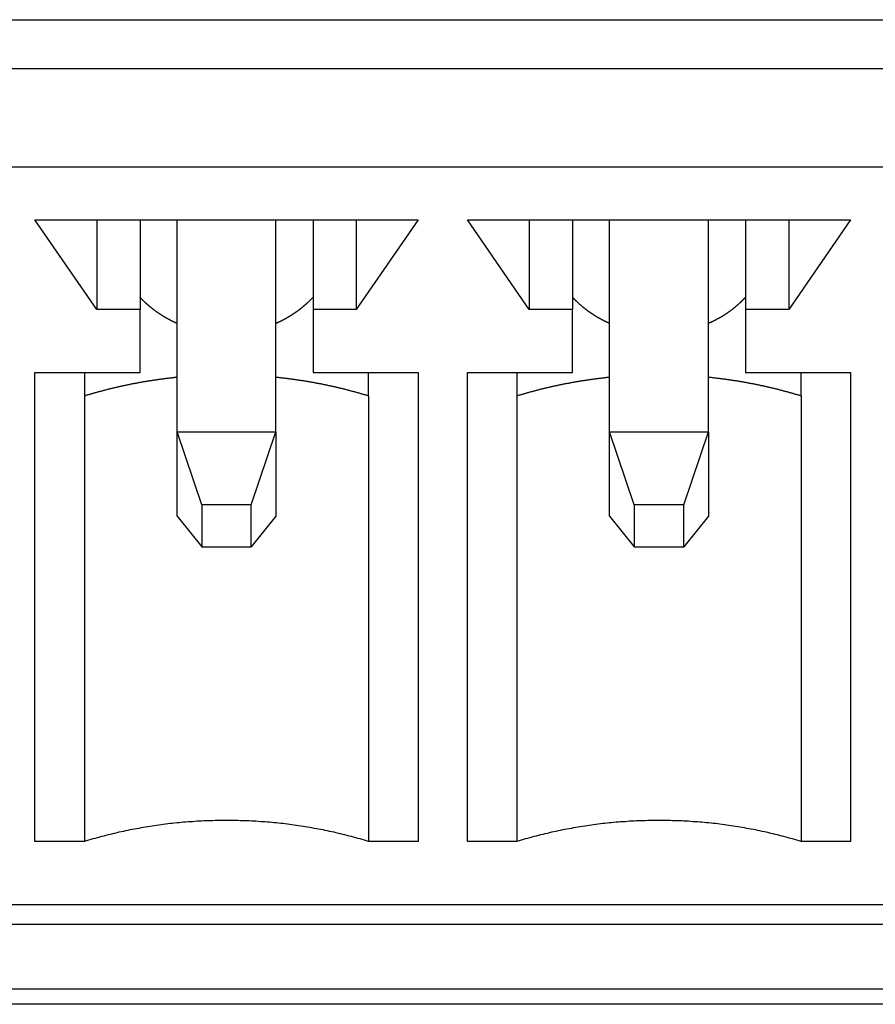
# Model space of a CAD drawing. Extents: x 1107 to 4046, y 937 to 3355.
# Tile 468 of 656: x 2207.06 to 2213.98, y 2637.49 to 2645.46. Entities that reach past the tile are written whole.
import ezdxf

# ---------------------------------------------------------------- set-up
doc = ezdxf.new("R2010")
doc.units = 0
doc.layers.add('KF_VIDA_L___C_REAR', color=7, linetype='CONTINUOUS')

# ---------------------------------------------------------------- blocks, each defined once
blk = doc.blocks.new('KF_VIDA_L___C_REAR')
at = {"layer": 'KF_VIDA_L___C_REAR'}
for p, q in [((14.65, 956.242676), (39.35, 956.242676)), ((15.25, 955.84806), (38.75, 955.84806)), ((38.05, 955.049314), (15.95, 955.049314)), ((20.7, 953.89825), (20.2, 954.622994)), ((20.2, 954.622994), (23.3, 954.622994)), ((20.7, 954.622994), (20.7, 953.89825)), ((21.05, 954.622994), (21.05, 953.89825)), ((21.35, 952.906528), (21.35, 954.622994)), ((22.15, 952.906528), (22.15, 954.622994)), ((22.45, 954.622994), (22.45, 953.89825)), ((23.3, 954.622994), (22.8, 953.89825)), ((22.8, 954.622994), (22.8, 953.89825)), ((24.2, 953.89825), (23.7, 954.622994)), ((23.7, 954.622994), (26.8, 954.622994)), ((24.2, 954.622994), (24.2, 953.89825)), ((24.55, 954.622994), (24.55, 953.89825)), ((24.85, 952.906528), (24.85, 954.622994)), ((25.65, 952.906528), (25.65, 954.622994)), ((25.95, 954.622994), (25.95, 953.89825)), ((26.8, 954.622994), (26.3, 953.89825)), ((26.3, 954.622994), (26.3, 953.89825)), ((21.05, 953.89825), (20.7, 953.89825)), ((21.05, 953.386666), (21.05, 953.89825)), ((22.8, 953.89825), (22.45, 953.89825)), ((22.45, 953.89825), (22.45, 953.386666)), ((24.55, 953.89825), (24.2, 953.89825)), ((24.55, 953.386666), (24.55, 953.89825)), ((26.3, 953.89825), (25.95, 953.89825)), ((25.95, 953.89825), (25.95, 953.386666)), ((20.2, 949.592417), (20.2, 953.386666)), ((20.2, 953.386666), (21.05, 953.386666)), ((20.6, 953.386666), (20.6, 953.197657)), ((22.45, 953.386666), (23.3, 953.386666)), ((22.9, 953.197657), (22.9, 953.386666)), ((23.3, 953.386666), (23.3, 949.592417)), ((23.7, 949.592417), (23.7, 953.386666)), ((23.7, 953.386666), (24.55, 953.386666)), ((24.1, 953.386666), (24.1, 953.197657)), ((25.95, 953.386666), (26.8, 953.386666)), ((26.4, 953.197657), (26.4, 953.386666)), ((26.8, 953.386666), (26.8, 949.592417)), ((20.6, 953.197657), (20.6, 949.592417)), ((22.9, 953.197657), (22.9, 949.592417)), ((24.1, 953.197657), (24.1, 949.592417)), ((26.4, 953.197657), (26.4, 949.592417)), ((21.35, 952.906528), (22.15, 952.906528)), ((21.55, 952.318001), (21.35, 952.906528)), ((21.35, 952.224416), (21.35, 952.906528)), ((21.95, 952.318001), (22.15, 952.906528)), ((22.15, 952.906528), (22.15, 952.224416)), ((24.85, 952.906528), (25.65, 952.906528)), ((25.05, 952.318001), (24.85, 952.906528)), ((24.85, 952.224416), (24.85, 952.906528)), ((25.45, 952.318001), (25.65, 952.906528)), ((25.65, 952.906528), (25.65, 952.224416)), ((21.95, 952.318001), (21.55, 952.318001)), ((21.55, 952.318001), (21.55, 951.976945)), ((21.95, 951.976945), (21.95, 952.318001)), ((25.45, 952.318001), (25.05, 952.318001)), ((25.05, 952.318001), (25.05, 951.976945)), ((25.45, 951.976945), (25.45, 952.318001)), ((21.35, 952.224416), (21.55, 951.976945)), ((22.15, 952.224416), (21.95, 951.976945)), ((24.85, 952.224416), (25.05, 951.976945)), ((25.65, 952.224416), (25.45, 951.976945)), ((21.55, 951.976945), (21.95, 951.976945)), ((25.05, 951.976945), (25.45, 951.976945)), ((20.6, 949.592417), (20.2, 949.592417)), ((23.3, 949.592417), (22.9, 949.592417)), ((24.1, 949.592417), (23.7, 949.592417)), ((26.8, 949.592417), (26.4, 949.592417)), ((38.05, 949.080833), (15.95, 949.080833)), ((38.75, 948.919857), (15.25, 948.919857)), ((14.65, 948.400242), (39.35, 948.400242)), ((39.35, 948.275242), (14.65, 948.275242))]:
    blk.add_line(p, q, dxfattribs=at)
for points in [[(21.35, 953.785, 0), (21.3482, 953.785, 0), (21.3464, 953.786, 0), (21.3446, 953.787, 0), (21.3428, 953.788, 0), (21.341, 953.789, 0), (21.3393, 953.789, 0), (21.3375, 953.79, 0), (21.3357, 953.791, 0), (21.3339, 953.792, 0), (21.3321, 953.793, 0), (21.3304, 953.793, 0), (21.3286, 953.794, 0), (21.3268, 953.795, 0), (21.3251, 953.796, 0), (21.3233, 953.797, 0), (21.3215, 953.798, 0), (21.3198, 953.798, 0), (21.318, 953.799, 0), (21.3162, 953.8, 0), (21.3145, 953.801, 0), (21.3127, 953.802, 0), (21.311, 953.803, 0), (21.3092, 953.804, 0), (21.3075, 953.804, 0), (21.3057, 953.805, 0), (21.304, 953.806, 0), (21.3022, 953.807, 0), (21.3005, 953.808, 0), (21.2987, 953.809, 0), (21.297, 953.81, 0), (21.2953, 953.811, 0), (21.2935, 953.812, 0), (21.2918, 953.812, 0), (21.2901, 953.813, 0), (21.2884, 953.814, 0), (21.2866, 953.815, 0), (21.2849, 953.816, 0), (21.2832, 953.817, 0), (21.2815, 953.818, 0), (21.2797, 953.819, 0), (21.278, 953.82, 0), (21.2763, 953.821, 0), (21.2746, 953.822, 0), (21.2729, 953.823, 0), (21.2712, 953.824, 0), (21.2695, 953.825, 0), (21.2678, 953.825, 0), (21.2661, 953.826, 0), (21.2644, 953.827, 0), (21.2627, 953.828, 0), (21.261, 953.829, 0), (21.2593, 953.83, 0), (21.2576, 953.831, 0), (21.2559, 953.832, 0), (21.2543, 953.833, 0), (21.2526, 953.834, 0), (21.2509, 953.835, 0), (21.2492, 953.836, 0), (21.2475, 953.837, 0), (21.2459, 953.838, 0), (21.2442, 953.839, 0), (21.2425, 953.84, 0), (21.2409, 953.841, 0), (21.2392, 953.842, 0), (21.2375, 953.843, 0), (21.2359, 953.844, 0), (21.2342, 953.845, 0), (21.2326, 953.846, 0), (21.2309, 953.847, 0), (21.2293, 953.848, 0), (21.2276, 953.849, 0), (21.226, 953.85, 0), (21.2243, 953.851, 0), (21.2227, 953.852, 0), (21.2211, 953.854, 0), (21.2194, 953.855, 0), (21.2178, 953.856, 0), (21.2162, 953.857, 0), (21.2145, 953.858, 0), (21.2129, 953.859, 0), (21.2113, 953.86, 0), (21.2097, 953.861, 0), (21.2081, 953.862, 0), (21.2064, 953.863, 0), (21.2048, 953.864, 0), (21.2032, 953.865, 0), (21.2016, 953.866, 0), (21.2, 953.867, 0), (21.1984, 953.869, 0), (21.1968, 953.87, 0), (21.1952, 953.871, 0), (21.1936, 953.872, 0), (21.192, 953.873, 0), (21.1904, 953.874, 0), (21.1888, 953.875, 0), (21.1873, 953.876, 0), (21.1857, 953.877, 0), (21.1841, 953.879, 0), (21.1825, 953.88, 0), (21.181, 953.881, 0), (21.1794, 953.882, 0), (21.1778, 953.883, 0), (21.1763, 953.884, 0), (21.1747, 953.885, 0), (21.1731, 953.887, 0), (21.1716, 953.888, 0), (21.17, 953.889, 0), (21.1685, 953.89, 0), (21.1669, 953.891, 0), (21.1654, 953.892, 0), (21.1638, 953.893, 0), (21.1623, 953.895, 0), (21.1607, 953.896, 0), (21.1592, 953.897, 0), (21.1577, 953.898, 0), (21.1562, 953.899, 0), (21.1546, 953.901, 0), (21.1531, 953.902, 0), (21.1516, 953.903, 0), (21.1501, 953.904, 0), (21.1485, 953.905, 0), (21.147, 953.907, 0), (21.1455, 953.908, 0), (21.144, 953.909, 0), (21.1425, 953.91, 0), (21.141, 953.911, 0), (21.1395, 953.913, 0), (21.138, 953.914, 0), (21.1365, 953.915, 0), (21.135, 953.916, 0), (21.1335, 953.918, 0), (21.1321, 953.919, 0), (21.1306, 953.92, 0), (21.1291, 953.921, 0), (21.1276, 953.922, 0), (21.1262, 953.924, 0), (21.1247, 953.925, 0), (21.1232, 953.926, 0), (21.1218, 953.928, 0), (21.1203, 953.929, 0), (21.1188, 953.93, 0), (21.1174, 953.931, 0), (21.1159, 953.933, 0), (21.1145, 953.934, 0), (21.113, 953.935, 0), (21.1116, 953.936, 0), (21.1102, 953.938, 0), (21.1087, 953.939, 0), (21.1073, 953.94, 0), (21.1059, 953.942, 0), (21.1044, 953.943, 0), (21.103, 953.944, 0), (21.1016, 953.945, 0), (21.1002, 953.947, 0), (21.0988, 953.948, 0), (21.0973, 953.949, 0), (21.0959, 953.951, 0), (21.0945, 953.952, 0), (21.0931, 953.953, 0), (21.0917, 953.955, 0), (21.0903, 953.956, 0), (21.0889, 953.957, 0), (21.0876, 953.959, 0), (21.0862, 953.96, 0), (21.0848, 953.961, 0), (21.0834, 953.963, 0), (21.082, 953.964, 0), (21.0807, 953.965, 0), (21.0793, 953.967, 0), (21.0779, 953.968, 0), (21.0766, 953.969, 0), (21.0752, 953.971, 0), (21.0738, 953.972, 0), (21.0725, 953.973, 0), (21.0711, 953.975, 0), (21.0698, 953.976, 0), (21.0685, 953.978, 0), (21.0671, 953.979, 0), (21.0658, 953.98, 0), (21.0644, 953.982, 0), (21.0631, 953.983, 0), (21.0618, 953.985, 0), (21.0605, 953.986, 0), (21.0591, 953.987, 0), (21.0578, 953.989, 0), (21.0565, 953.99, 0), (21.0552, 953.992, 0), (21.0539, 953.993, 0), (21.0526, 953.994, 0), (21.0513, 953.996, 0), (21.05, 953.997, 0)], [(22.45, 953.997, 0), (22.4487, 953.996, 0), (22.4474, 953.994, 0), (22.4461, 953.993, 0), (22.4448, 953.992, 0), (22.4435, 953.99, 0), (22.4422, 953.989, 0), (22.4409, 953.987, 0), (22.4395, 953.986, 0), (22.4382, 953.985, 0), (22.4369, 953.983, 0), (22.4356, 953.982, 0), (22.4342, 953.98, 0), (22.4329, 953.979, 0), (22.4315, 953.978, 0), (22.4302, 953.976, 0), (22.4289, 953.975, 0), (22.4275, 953.973, 0), (22.4262, 953.972, 0), (22.4248, 953.971, 0), (22.4234, 953.969, 0), (22.4221, 953.968, 0), (22.4207, 953.967, 0), (22.4193, 953.965, 0), (22.418, 953.964, 0), (22.4166, 953.963, 0), (22.4152, 953.961, 0), (22.4138, 953.96, 0), (22.4124, 953.959, 0), (22.4111, 953.957, 0), (22.4097, 953.956, 0), (22.4083, 953.955, 0), (22.4069, 953.953, 0), (22.4055, 953.952, 0), (22.4041, 953.951, 0), (22.4027, 953.949, 0), (22.4012, 953.948, 0), (22.3998, 953.947, 0), (22.3984, 953.945, 0), (22.397, 953.944, 0), (22.3956, 953.943, 0), (22.3941, 953.942, 0), (22.3927, 953.94, 0), (22.3913, 953.939, 0), (22.3898, 953.938, 0), (22.3884, 953.936, 0), (22.387, 953.935, 0), (22.3855, 953.934, 0), (22.3841, 953.933, 0), (22.3826, 953.931, 0), (22.3812, 953.93, 0), (22.3797, 953.929, 0), (22.3782, 953.928, 0), (22.3768, 953.926, 0), (22.3753, 953.925, 0), (22.3738, 953.924, 0), (22.3724, 953.922, 0), (22.3709, 953.921, 0), (22.3694, 953.92, 0), (22.3679, 953.919, 0), (22.3665, 953.918, 0), (22.365, 953.916, 0), (22.3635, 953.915, 0), (22.362, 953.914, 0), (22.3605, 953.913, 0), (22.359, 953.911, 0), (22.3575, 953.91, 0), (22.356, 953.909, 0), (22.3545, 953.908, 0), (22.353, 953.907, 0), (22.3515, 953.905, 0), (22.3499, 953.904, 0), (22.3484, 953.903, 0), (22.3469, 953.902, 0), (22.3454, 953.901, 0), (22.3438, 953.899, 0), (22.3423, 953.898, 0), (22.3408, 953.897, 0), (22.3393, 953.896, 0), (22.3377, 953.895, 0), (22.3362, 953.893, 0), (22.3346, 953.892, 0), (22.3331, 953.891, 0), (22.3315, 953.89, 0), (22.33, 953.889, 0), (22.3284, 953.888, 0), (22.3269, 953.887, 0), (22.3253, 953.885, 0), (22.3237, 953.884, 0), (22.3222, 953.883, 0), (22.3206, 953.882, 0), (22.319, 953.881, 0), (22.3175, 953.88, 0), (22.3159, 953.879, 0), (22.3143, 953.877, 0), (22.3127, 953.876, 0), (22.3112, 953.875, 0), (22.3096, 953.874, 0), (22.308, 953.873, 0), (22.3064, 953.872, 0), (22.3048, 953.871, 0), (22.3032, 953.87, 0), (22.3016, 953.869, 0), (22.3, 953.867, 0), (22.2984, 953.866, 0), (22.2968, 953.865, 0), (22.2952, 953.864, 0), (22.2936, 953.863, 0), (22.2919, 953.862, 0), (22.2903, 953.861, 0), (22.2887, 953.86, 0), (22.2871, 953.859, 0), (22.2855, 953.858, 0), (22.2838, 953.857, 0), (22.2822, 953.856, 0), (22.2806, 953.855, 0), (22.2789, 953.854, 0), (22.2773, 953.852, 0), (22.2757, 953.851, 0), (22.274, 953.85, 0), (22.2724, 953.849, 0), (22.2707, 953.848, 0), (22.2691, 953.847, 0), (22.2674, 953.846, 0), (22.2658, 953.845, 0), (22.2641, 953.844, 0), (22.2625, 953.843, 0), (22.2608, 953.842, 0), (22.2591, 953.841, 0), (22.2575, 953.84, 0), (22.2558, 953.839, 0), (22.2541, 953.838, 0), (22.2525, 953.837, 0), (22.2508, 953.836, 0), (22.2491, 953.835, 0), (22.2474, 953.834, 0), (22.2457, 953.833, 0), (22.2441, 953.832, 0), (22.2424, 953.831, 0), (22.2407, 953.83, 0), (22.239, 953.829, 0), (22.2373, 953.828, 0), (22.2356, 953.827, 0), (22.2339, 953.826, 0), (22.2322, 953.825, 0), (22.2305, 953.825, 0), (22.2288, 953.824, 0), (22.2271, 953.823, 0), (22.2254, 953.822, 0), (22.2237, 953.821, 0), (22.222, 953.82, 0), (22.2203, 953.819, 0), (22.2185, 953.818, 0), (22.2168, 953.817, 0), (22.2151, 953.816, 0), (22.2134, 953.815, 0), (22.2116, 953.814, 0), (22.2099, 953.813, 0), (22.2082, 953.812, 0), (22.2065, 953.812, 0), (22.2047, 953.811, 0), (22.203, 953.81, 0), (22.2013, 953.809, 0), (22.1995, 953.808, 0), (22.1978, 953.807, 0), (22.196, 953.806, 0), (22.1943, 953.805, 0), (22.1925, 953.804, 0), (22.1908, 953.804, 0), (22.189, 953.803, 0), (22.1873, 953.802, 0), (22.1855, 953.801, 0), (22.1838, 953.8, 0), (22.182, 953.799, 0), (22.1802, 953.798, 0), (22.1785, 953.798, 0), (22.1767, 953.797, 0), (22.1749, 953.796, 0), (22.1732, 953.795, 0), (22.1714, 953.794, 0), (22.1696, 953.793, 0), (22.1679, 953.793, 0), (22.1661, 953.792, 0), (22.1643, 953.791, 0), (22.1625, 953.79, 0), (22.1607, 953.789, 0), (22.159, 953.789, 0), (22.1572, 953.788, 0), (22.1554, 953.787, 0), (22.1536, 953.786, 0), (22.1518, 953.785, 0), (22.15, 953.785, 0)], [(24.85, 953.785, 0), (24.8482, 953.785, 0), (24.8464, 953.786, 0), (24.8446, 953.787, 0), (24.8428, 953.788, 0), (24.841, 953.789, 0), (24.8393, 953.789, 0), (24.8375, 953.79, 0), (24.8357, 953.791, 0), (24.8339, 953.792, 0), (24.8321, 953.793, 0), (24.8304, 953.793, 0), (24.8286, 953.794, 0), (24.8268, 953.795, 0), (24.8251, 953.796, 0), (24.8233, 953.797, 0), (24.8215, 953.798, 0), (24.8198, 953.798, 0), (24.818, 953.799, 0), (24.8162, 953.8, 0), (24.8145, 953.801, 0), (24.8127, 953.802, 0), (24.811, 953.803, 0), (24.8092, 953.804, 0), (24.8075, 953.804, 0), (24.8057, 953.805, 0), (24.804, 953.806, 0), (24.8022, 953.807, 0), (24.8005, 953.808, 0), (24.7987, 953.809, 0), (24.797, 953.81, 0), (24.7953, 953.811, 0), (24.7935, 953.812, 0), (24.7918, 953.812, 0), (24.7901, 953.813, 0), (24.7884, 953.814, 0), (24.7866, 953.815, 0), (24.7849, 953.816, 0), (24.7832, 953.817, 0), (24.7815, 953.818, 0), (24.7797, 953.819, 0), (24.778, 953.82, 0), (24.7763, 953.821, 0), (24.7746, 953.822, 0), (24.7729, 953.823, 0), (24.7712, 953.824, 0), (24.7695, 953.825, 0), (24.7678, 953.825, 0), (24.7661, 953.826, 0), (24.7644, 953.827, 0), (24.7627, 953.828, 0), (24.761, 953.829, 0), (24.7593, 953.83, 0), (24.7576, 953.831, 0), (24.7559, 953.832, 0), (24.7543, 953.833, 0), (24.7526, 953.834, 0), (24.7509, 953.835, 0), (24.7492, 953.836, 0), (24.7475, 953.837, 0), (24.7459, 953.838, 0), (24.7442, 953.839, 0), (24.7425, 953.84, 0), (24.7409, 953.841, 0), (24.7392, 953.842, 0), (24.7375, 953.843, 0), (24.7359, 953.844, 0), (24.7342, 953.845, 0), (24.7326, 953.846, 0), (24.7309, 953.847, 0), (24.7293, 953.848, 0), (24.7276, 953.849, 0), (24.726, 953.85, 0), (24.7243, 953.851, 0), (24.7227, 953.852, 0), (24.7211, 953.854, 0), (24.7194, 953.855, 0), (24.7178, 953.856, 0), (24.7162, 953.857, 0), (24.7145, 953.858, 0), (24.7129, 953.859, 0), (24.7113, 953.86, 0), (24.7097, 953.861, 0), (24.7081, 953.862, 0), (24.7064, 953.863, 0), (24.7048, 953.864, 0), (24.7032, 953.865, 0), (24.7016, 953.866, 0), (24.7, 953.867, 0), (24.6984, 953.869, 0), (24.6968, 953.87, 0), (24.6952, 953.871, 0), (24.6936, 953.872, 0), (24.692, 953.873, 0), (24.6904, 953.874, 0), (24.6888, 953.875, 0), (24.6873, 953.876, 0), (24.6857, 953.877, 0), (24.6841, 953.879, 0), (24.6825, 953.88, 0), (24.681, 953.881, 0), (24.6794, 953.882, 0), (24.6778, 953.883, 0), (24.6763, 953.884, 0), (24.6747, 953.885, 0), (24.6731, 953.887, 0), (24.6716, 953.888, 0), (24.67, 953.889, 0), (24.6685, 953.89, 0), (24.6669, 953.891, 0), (24.6654, 953.892, 0), (24.6638, 953.893, 0), (24.6623, 953.895, 0), (24.6607, 953.896, 0), (24.6592, 953.897, 0), (24.6577, 953.898, 0), (24.6562, 953.899, 0), (24.6546, 953.901, 0), (24.6531, 953.902, 0), (24.6516, 953.903, 0), (24.6501, 953.904, 0), (24.6485, 953.905, 0), (24.647, 953.907, 0), (24.6455, 953.908, 0), (24.644, 953.909, 0), (24.6425, 953.91, 0), (24.641, 953.911, 0), (24.6395, 953.913, 0), (24.638, 953.914, 0), (24.6365, 953.915, 0), (24.635, 953.916, 0), (24.6335, 953.918, 0), (24.6321, 953.919, 0), (24.6306, 953.92, 0), (24.6291, 953.921, 0), (24.6276, 953.922, 0), (24.6262, 953.924, 0), (24.6247, 953.925, 0), (24.6232, 953.926, 0), (24.6218, 953.928, 0), (24.6203, 953.929, 0), (24.6188, 953.93, 0), (24.6174, 953.931, 0), (24.6159, 953.933, 0), (24.6145, 953.934, 0), (24.613, 953.935, 0), (24.6116, 953.936, 0), (24.6102, 953.938, 0), (24.6087, 953.939, 0), (24.6073, 953.94, 0), (24.6059, 953.942, 0), (24.6044, 953.943, 0), (24.603, 953.944, 0), (24.6016, 953.945, 0), (24.6002, 953.947, 0), (24.5988, 953.948, 0), (24.5973, 953.949, 0), (24.5959, 953.951, 0), (24.5945, 953.952, 0), (24.5931, 953.953, 0), (24.5917, 953.955, 0), (24.5903, 953.956, 0), (24.5889, 953.957, 0), (24.5876, 953.959, 0), (24.5862, 953.96, 0), (24.5848, 953.961, 0), (24.5834, 953.963, 0), (24.582, 953.964, 0), (24.5807, 953.965, 0), (24.5793, 953.967, 0), (24.5779, 953.968, 0), (24.5766, 953.969, 0), (24.5752, 953.971, 0), (24.5738, 953.972, 0), (24.5725, 953.973, 0), (24.5711, 953.975, 0), (24.5698, 953.976, 0), (24.5685, 953.978, 0), (24.5671, 953.979, 0), (24.5658, 953.98, 0), (24.5644, 953.982, 0), (24.5631, 953.983, 0), (24.5618, 953.985, 0), (24.5605, 953.986, 0), (24.5591, 953.987, 0), (24.5578, 953.989, 0), (24.5565, 953.99, 0), (24.5552, 953.992, 0), (24.5539, 953.993, 0), (24.5526, 953.994, 0), (24.5513, 953.996, 0), (24.55, 953.997, 0)], [(25.95, 953.997, 0), (25.9487, 953.996, 0), (25.9474, 953.994, 0), (25.9461, 953.993, 0), (25.9448, 953.992, 0), (25.9435, 953.99, 0), (25.9422, 953.989, 0), (25.9409, 953.987, 0), (25.9395, 953.986, 0), (25.9382, 953.985, 0), (25.9369, 953.983, 0), (25.9356, 953.982, 0), (25.9342, 953.98, 0), (25.9329, 953.979, 0), (25.9315, 953.978, 0), (25.9302, 953.976, 0), (25.9289, 953.975, 0), (25.9275, 953.973, 0), (25.9262, 953.972, 0), (25.9248, 953.971, 0), (25.9234, 953.969, 0), (25.9221, 953.968, 0), (25.9207, 953.967, 0), (25.9193, 953.965, 0), (25.918, 953.964, 0), (25.9166, 953.963, 0), (25.9152, 953.961, 0), (25.9138, 953.96, 0), (25.9124, 953.959, 0), (25.9111, 953.957, 0), (25.9097, 953.956, 0), (25.9083, 953.955, 0), (25.9069, 953.953, 0), (25.9055, 953.952, 0), (25.9041, 953.951, 0), (25.9027, 953.949, 0), (25.9012, 953.948, 0), (25.8998, 953.947, 0), (25.8984, 953.945, 0), (25.897, 953.944, 0), (25.8956, 953.943, 0), (25.8941, 953.942, 0), (25.8927, 953.94, 0), (25.8913, 953.939, 0), (25.8898, 953.938, 0), (25.8884, 953.936, 0), (25.887, 953.935, 0), (25.8855, 953.934, 0), (25.8841, 953.933, 0), (25.8826, 953.931, 0), (25.8812, 953.93, 0), (25.8797, 953.929, 0), (25.8782, 953.928, 0), (25.8768, 953.926, 0), (25.8753, 953.925, 0), (25.8738, 953.924, 0), (25.8724, 953.922, 0), (25.8709, 953.921, 0), (25.8694, 953.92, 0), (25.8679, 953.919, 0), (25.8665, 953.918, 0), (25.865, 953.916, 0), (25.8635, 953.915, 0), (25.862, 953.914, 0), (25.8605, 953.913, 0), (25.859, 953.911, 0), (25.8575, 953.91, 0), (25.856, 953.909, 0), (25.8545, 953.908, 0), (25.853, 953.907, 0), (25.8515, 953.905, 0), (25.8499, 953.904, 0), (25.8484, 953.903, 0), (25.8469, 953.902, 0), (25.8454, 953.901, 0), (25.8438, 953.899, 0), (25.8423, 953.898, 0), (25.8408, 953.897, 0), (25.8393, 953.896, 0), (25.8377, 953.895, 0), (25.8362, 953.893, 0), (25.8346, 953.892, 0), (25.8331, 953.891, 0), (25.8315, 953.89, 0), (25.83, 953.889, 0), (25.8284, 953.888, 0), (25.8269, 953.887, 0), (25.8253, 953.885, 0), (25.8237, 953.884, 0), (25.8222, 953.883, 0), (25.8206, 953.882, 0), (25.819, 953.881, 0), (25.8175, 953.88, 0), (25.8159, 953.879, 0), (25.8143, 953.877, 0), (25.8127, 953.876, 0), (25.8112, 953.875, 0), (25.8096, 953.874, 0), (25.808, 953.873, 0), (25.8064, 953.872, 0), (25.8048, 953.871, 0), (25.8032, 953.87, 0), (25.8016, 953.869, 0), (25.8, 953.867, 0), (25.7984, 953.866, 0), (25.7968, 953.865, 0), (25.7952, 953.864, 0), (25.7936, 953.863, 0), (25.7919, 953.862, 0), (25.7903, 953.861, 0), (25.7887, 953.86, 0), (25.7871, 953.859, 0), (25.7855, 953.858, 0), (25.7838, 953.857, 0), (25.7822, 953.856, 0), (25.7806, 953.855, 0), (25.7789, 953.854, 0), (25.7773, 953.852, 0), (25.7757, 953.851, 0), (25.774, 953.85, 0), (25.7724, 953.849, 0), (25.7707, 953.848, 0), (25.7691, 953.847, 0), (25.7674, 953.846, 0), (25.7658, 953.845, 0), (25.7641, 953.844, 0), (25.7625, 953.843, 0), (25.7608, 953.842, 0), (25.7591, 953.841, 0), (25.7575, 953.84, 0), (25.7558, 953.839, 0), (25.7541, 953.838, 0), (25.7525, 953.837, 0), (25.7508, 953.836, 0), (25.7491, 953.835, 0), (25.7474, 953.834, 0), (25.7457, 953.833, 0), (25.7441, 953.832, 0), (25.7424, 953.831, 0), (25.7407, 953.83, 0), (25.739, 953.829, 0), (25.7373, 953.828, 0), (25.7356, 953.827, 0), (25.7339, 953.826, 0), (25.7322, 953.825, 0), (25.7305, 953.825, 0), (25.7288, 953.824, 0), (25.7271, 953.823, 0), (25.7254, 953.822, 0), (25.7237, 953.821, 0), (25.722, 953.82, 0), (25.7203, 953.819, 0), (25.7185, 953.818, 0), (25.7168, 953.817, 0), (25.7151, 953.816, 0), (25.7134, 953.815, 0), (25.7116, 953.814, 0), (25.7099, 953.813, 0), (25.7082, 953.812, 0), (25.7065, 953.812, 0), (25.7047, 953.811, 0), (25.703, 953.81, 0), (25.7013, 953.809, 0), (25.6995, 953.808, 0), (25.6978, 953.807, 0), (25.696, 953.806, 0), (25.6943, 953.805, 0), (25.6925, 953.804, 0), (25.6908, 953.804, 0), (25.689, 953.803, 0), (25.6873, 953.802, 0), (25.6855, 953.801, 0), (25.6838, 953.8, 0), (25.682, 953.799, 0), (25.6802, 953.798, 0), (25.6785, 953.798, 0), (25.6767, 953.797, 0), (25.6749, 953.796, 0), (25.6732, 953.795, 0), (25.6714, 953.794, 0), (25.6696, 953.793, 0), (25.6679, 953.793, 0), (25.6661, 953.792, 0), (25.6643, 953.791, 0), (25.6625, 953.79, 0), (25.6607, 953.789, 0), (25.659, 953.789, 0), (25.6572, 953.788, 0), (25.6554, 953.787, 0), (25.6536, 953.786, 0), (25.6518, 953.785, 0), (25.65, 953.785, 0)], [(21.35, 953.348, 0), (21.344, 953.347, 0), (21.338, 953.347, 0), (21.332, 953.346, 0), (21.326, 953.346, 0), (21.3201, 953.345, 0), (21.3141, 953.344, 0), (21.3081, 953.344, 0), (21.3021, 953.343, 0), (21.2961, 953.342, 0), (21.2902, 953.342, 0), (21.2842, 953.341, 0), (21.2782, 953.34, 0), (21.2722, 953.339, 0), (21.2663, 953.339, 0), (21.2603, 953.338, 0), (21.2543, 953.337, 0), (21.2484, 953.337, 0), (21.2424, 953.336, 0), (21.2364, 953.335, 0), (21.2305, 953.334, 0), (21.2245, 953.333, 0), (21.2185, 953.333, 0), (21.2126, 953.332, 0), (21.2066, 953.331, 0), (21.2007, 953.33, 0), (21.1947, 953.329, 0), (21.1888, 953.328, 0), (21.1828, 953.328, 0), (21.1769, 953.327, 0), (21.1709, 953.326, 0), (21.165, 953.325, 0), (21.159, 953.324, 0), (21.1531, 953.323, 0), (21.1472, 953.322, 0), (21.1412, 953.321, 0), (21.1353, 953.321, 0), (21.1294, 953.32, 0), (21.1234, 953.319, 0), (21.1175, 953.318, 0), (21.1116, 953.317, 0), (21.1057, 953.316, 0), (21.0997, 953.315, 0), (21.0938, 953.314, 0), (21.0879, 953.313, 0), (21.082, 953.312, 0), (21.0761, 953.311, 0), (21.0702, 953.31, 0), (21.0642, 953.309, 0), (21.0583, 953.308, 0), (21.0524, 953.307, 0), (21.0465, 953.306, 0), (21.0406, 953.305, 0), (21.0347, 953.303, 0), (21.0288, 953.302, 0), (21.0229, 953.301, 0), (21.017, 953.3, 0), (21.0112, 953.299, 0), (21.0053, 953.298, 0), (20.9994, 953.297, 0), (20.9935, 953.296, 0), (20.9876, 953.295, 0), (20.9817, 953.293, 0), (20.9759, 953.292, 0), (20.97, 953.291, 0), (20.9641, 953.29, 0), (20.9583, 953.289, 0), (20.9524, 953.287, 0), (20.9465, 953.286, 0), (20.9407, 953.285, 0), (20.9348, 953.284, 0), (20.929, 953.283, 0), (20.9231, 953.281, 0), (20.9172, 953.28, 0), (20.9114, 953.279, 0), (20.9056, 953.278, 0), (20.8997, 953.276, 0), (20.8939, 953.275, 0), (20.888, 953.274, 0), (20.8822, 953.272, 0), (20.8764, 953.271, 0), (20.8705, 953.27, 0), (20.8647, 953.268, 0), (20.8589, 953.267, 0), (20.8531, 953.266, 0), (20.8473, 953.264, 0), (20.8414, 953.263, 0), (20.8356, 953.262, 0), (20.8298, 953.26, 0), (20.824, 953.259, 0), (20.8182, 953.257, 0), (20.8124, 953.256, 0), (20.8066, 953.255, 0), (20.8008, 953.253, 0), (20.795, 953.252, 0), (20.7892, 953.25, 0), (20.7834, 953.249, 0), (20.7777, 953.247, 0), (20.7719, 953.246, 0), (20.7661, 953.244, 0), (20.7603, 953.243, 0), (20.7546, 953.241, 0), (20.7488, 953.24, 0), (20.743, 953.238, 0), (20.7373, 953.237, 0), (20.7315, 953.235, 0), (20.7258, 953.234, 0), (20.72, 953.232, 0), (20.7143, 953.231, 0), (20.7085, 953.229, 0), (20.7028, 953.228, 0), (20.697, 953.226, 0), (20.6913, 953.224, 0), (20.6856, 953.223, 0), (20.6798, 953.221, 0), (20.6741, 953.22, 0), (20.6684, 953.218, 0), (20.6627, 953.216, 0), (20.657, 953.215, 0), (20.6512, 953.213, 0), (20.6455, 953.211, 0), (20.6398, 953.21, 0), (20.6341, 953.208, 0), (20.6284, 953.206, 0), (20.6227, 953.205, 0), (20.6171, 953.203, 0), (20.6114, 953.201, 0), (20.6057, 953.199, 0), (20.6, 953.198, 0)], [(22.9, 953.198, 0), (22.8943, 953.199, 0), (22.8886, 953.201, 0), (22.8829, 953.203, 0), (22.8773, 953.205, 0), (22.8716, 953.206, 0), (22.8659, 953.208, 0), (22.8602, 953.21, 0), (22.8545, 953.211, 0), (22.8488, 953.213, 0), (22.843, 953.215, 0), (22.8373, 953.216, 0), (22.8316, 953.218, 0), (22.8259, 953.22, 0), (22.8202, 953.221, 0), (22.8144, 953.223, 0), (22.8087, 953.224, 0), (22.803, 953.226, 0), (22.7972, 953.228, 0), (22.7915, 953.229, 0), (22.7857, 953.231, 0), (22.78, 953.232, 0), (22.7742, 953.234, 0), (22.7685, 953.235, 0), (22.7627, 953.237, 0), (22.757, 953.238, 0), (22.7512, 953.24, 0), (22.7454, 953.241, 0), (22.7397, 953.243, 0), (22.7339, 953.244, 0), (22.7281, 953.246, 0), (22.7223, 953.247, 0), (22.7166, 953.249, 0), (22.7108, 953.25, 0), (22.705, 953.252, 0), (22.6992, 953.253, 0), (22.6934, 953.255, 0), (22.6876, 953.256, 0), (22.6818, 953.257, 0), (22.676, 953.259, 0), (22.6702, 953.26, 0), (22.6644, 953.262, 0), (22.6586, 953.263, 0), (22.6527, 953.264, 0), (22.6469, 953.266, 0), (22.6411, 953.267, 0), (22.6353, 953.268, 0), (22.6295, 953.27, 0), (22.6236, 953.271, 0), (22.6178, 953.272, 0), (22.612, 953.274, 0), (22.6061, 953.275, 0), (22.6003, 953.276, 0), (22.5944, 953.278, 0), (22.5886, 953.279, 0), (22.5828, 953.28, 0), (22.5769, 953.281, 0), (22.571, 953.283, 0), (22.5652, 953.284, 0), (22.5593, 953.285, 0), (22.5535, 953.286, 0), (22.5476, 953.287, 0), (22.5417, 953.289, 0), (22.5359, 953.29, 0), (22.53, 953.291, 0), (22.5241, 953.292, 0), (22.5183, 953.293, 0), (22.5124, 953.295, 0), (22.5065, 953.296, 0), (22.5006, 953.297, 0), (22.4947, 953.298, 0), (22.4888, 953.299, 0), (22.483, 953.3, 0), (22.4771, 953.301, 0), (22.4712, 953.302, 0), (22.4653, 953.303, 0), (22.4594, 953.305, 0), (22.4535, 953.306, 0), (22.4476, 953.307, 0), (22.4417, 953.308, 0), (22.4358, 953.309, 0), (22.4298, 953.31, 0), (22.4239, 953.311, 0), (22.418, 953.312, 0), (22.4121, 953.313, 0), (22.4062, 953.314, 0), (22.4003, 953.315, 0), (22.3943, 953.316, 0), (22.3884, 953.317, 0), (22.3825, 953.318, 0), (22.3766, 953.319, 0), (22.3706, 953.32, 0), (22.3647, 953.321, 0), (22.3588, 953.321, 0), (22.3528, 953.322, 0), (22.3469, 953.323, 0), (22.341, 953.324, 0), (22.335, 953.325, 0), (22.3291, 953.326, 0), (22.3231, 953.327, 0), (22.3172, 953.328, 0), (22.3112, 953.328, 0), (22.3053, 953.329, 0), (22.2993, 953.33, 0), (22.2934, 953.331, 0), (22.2874, 953.332, 0), (22.2815, 953.333, 0), (22.2755, 953.333, 0), (22.2695, 953.334, 0), (22.2636, 953.335, 0), (22.2576, 953.336, 0), (22.2516, 953.337, 0), (22.2457, 953.337, 0), (22.2397, 953.338, 0), (22.2337, 953.339, 0), (22.2278, 953.339, 0), (22.2218, 953.34, 0), (22.2158, 953.341, 0), (22.2098, 953.342, 0), (22.2039, 953.342, 0), (22.1979, 953.343, 0), (22.1919, 953.344, 0), (22.1859, 953.344, 0), (22.1799, 953.345, 0), (22.174, 953.346, 0), (22.168, 953.346, 0), (22.162, 953.347, 0), (22.156, 953.347, 0), (22.15, 953.348, 0)], [(24.85, 953.348, 0), (24.844, 953.347, 0), (24.838, 953.347, 0), (24.832, 953.346, 0), (24.826, 953.346, 0), (24.8201, 953.345, 0), (24.8141, 953.344, 0), (24.8081, 953.344, 0), (24.8021, 953.343, 0), (24.7961, 953.342, 0), (24.7902, 953.342, 0), (24.7842, 953.341, 0), (24.7782, 953.34, 0), (24.7722, 953.339, 0), (24.7663, 953.339, 0), (24.7603, 953.338, 0), (24.7543, 953.337, 0), (24.7484, 953.337, 0), (24.7424, 953.336, 0), (24.7364, 953.335, 0), (24.7305, 953.334, 0), (24.7245, 953.333, 0), (24.7185, 953.333, 0), (24.7126, 953.332, 0), (24.7066, 953.331, 0), (24.7007, 953.33, 0), (24.6947, 953.329, 0), (24.6888, 953.328, 0), (24.6828, 953.328, 0), (24.6769, 953.327, 0), (24.6709, 953.326, 0), (24.665, 953.325, 0), (24.659, 953.324, 0), (24.6531, 953.323, 0), (24.6472, 953.322, 0), (24.6412, 953.321, 0), (24.6353, 953.321, 0), (24.6294, 953.32, 0), (24.6234, 953.319, 0), (24.6175, 953.318, 0), (24.6116, 953.317, 0), (24.6057, 953.316, 0), (24.5997, 953.315, 0), (24.5938, 953.314, 0), (24.5879, 953.313, 0), (24.582, 953.312, 0), (24.5761, 953.311, 0), (24.5702, 953.31, 0), (24.5642, 953.309, 0), (24.5583, 953.308, 0), (24.5524, 953.307, 0), (24.5465, 953.306, 0), (24.5406, 953.305, 0), (24.5347, 953.303, 0), (24.5288, 953.302, 0), (24.5229, 953.301, 0), (24.517, 953.3, 0), (24.5112, 953.299, 0), (24.5053, 953.298, 0), (24.4994, 953.297, 0), (24.4935, 953.296, 0), (24.4876, 953.295, 0), (24.4817, 953.293, 0), (24.4759, 953.292, 0), (24.47, 953.291, 0), (24.4641, 953.29, 0), (24.4583, 953.289, 0), (24.4524, 953.287, 0), (24.4465, 953.286, 0), (24.4407, 953.285, 0), (24.4348, 953.284, 0), (24.429, 953.283, 0), (24.4231, 953.281, 0), (24.4172, 953.28, 0), (24.4114, 953.279, 0), (24.4056, 953.278, 0), (24.3997, 953.276, 0), (24.3939, 953.275, 0), (24.388, 953.274, 0), (24.3822, 953.272, 0), (24.3764, 953.271, 0), (24.3705, 953.27, 0), (24.3647, 953.268, 0), (24.3589, 953.267, 0), (24.3531, 953.266, 0), (24.3473, 953.264, 0), (24.3414, 953.263, 0), (24.3356, 953.262, 0), (24.3298, 953.26, 0), (24.324, 953.259, 0), (24.3182, 953.257, 0), (24.3124, 953.256, 0), (24.3066, 953.255, 0), (24.3008, 953.253, 0), (24.295, 953.252, 0), (24.2892, 953.25, 0), (24.2834, 953.249, 0), (24.2777, 953.247, 0), (24.2719, 953.246, 0), (24.2661, 953.244, 0), (24.2603, 953.243, 0), (24.2546, 953.241, 0), (24.2488, 953.24, 0), (24.243, 953.238, 0), (24.2373, 953.237, 0), (24.2315, 953.235, 0), (24.2258, 953.234, 0), (24.22, 953.232, 0), (24.2143, 953.231, 0), (24.2085, 953.229, 0), (24.2028, 953.228, 0), (24.197, 953.226, 0), (24.1913, 953.224, 0), (24.1856, 953.223, 0), (24.1798, 953.221, 0), (24.1741, 953.22, 0), (24.1684, 953.218, 0), (24.1627, 953.216, 0), (24.157, 953.215, 0), (24.1512, 953.213, 0), (24.1455, 953.211, 0), (24.1398, 953.21, 0), (24.1341, 953.208, 0), (24.1284, 953.206, 0), (24.1227, 953.205, 0), (24.1171, 953.203, 0), (24.1114, 953.201, 0), (24.1057, 953.199, 0), (24.1, 953.198, 0)], [(26.4, 953.198, 0), (26.3943, 953.199, 0), (26.3886, 953.201, 0), (26.3829, 953.203, 0), (26.3773, 953.205, 0), (26.3716, 953.206, 0), (26.3659, 953.208, 0), (26.3602, 953.21, 0), (26.3545, 953.211, 0), (26.3488, 953.213, 0), (26.343, 953.215, 0), (26.3373, 953.216, 0), (26.3316, 953.218, 0), (26.3259, 953.22, 0), (26.3202, 953.221, 0), (26.3144, 953.223, 0), (26.3087, 953.224, 0), (26.303, 953.226, 0), (26.2972, 953.228, 0), (26.2915, 953.229, 0), (26.2857, 953.231, 0), (26.28, 953.232, 0), (26.2742, 953.234, 0), (26.2685, 953.235, 0), (26.2627, 953.237, 0), (26.257, 953.238, 0), (26.2512, 953.24, 0), (26.2454, 953.241, 0), (26.2397, 953.243, 0), (26.2339, 953.244, 0), (26.2281, 953.246, 0), (26.2223, 953.247, 0), (26.2166, 953.249, 0), (26.2108, 953.25, 0), (26.205, 953.252, 0), (26.1992, 953.253, 0), (26.1934, 953.255, 0), (26.1876, 953.256, 0), (26.1818, 953.257, 0), (26.176, 953.259, 0), (26.1702, 953.26, 0), (26.1644, 953.262, 0), (26.1586, 953.263, 0), (26.1527, 953.264, 0), (26.1469, 953.266, 0), (26.1411, 953.267, 0), (26.1353, 953.268, 0), (26.1295, 953.27, 0), (26.1236, 953.271, 0), (26.1178, 953.272, 0), (26.112, 953.274, 0), (26.1061, 953.275, 0), (26.1003, 953.276, 0), (26.0944, 953.278, 0), (26.0886, 953.279, 0), (26.0828, 953.28, 0), (26.0769, 953.281, 0), (26.071, 953.283, 0), (26.0652, 953.284, 0), (26.0593, 953.285, 0), (26.0535, 953.286, 0), (26.0476, 953.287, 0), (26.0417, 953.289, 0), (26.0359, 953.29, 0), (26.03, 953.291, 0), (26.0241, 953.292, 0), (26.0183, 953.293, 0), (26.0124, 953.295, 0), (26.0065, 953.296, 0), (26.0006, 953.297, 0), (25.9947, 953.298, 0), (25.9888, 953.299, 0), (25.983, 953.3, 0), (25.9771, 953.301, 0), (25.9712, 953.302, 0), (25.9653, 953.303, 0), (25.9594, 953.305, 0), (25.9535, 953.306, 0), (25.9476, 953.307, 0), (25.9417, 953.308, 0), (25.9358, 953.309, 0), (25.9298, 953.31, 0), (25.9239, 953.311, 0), (25.918, 953.312, 0), (25.9121, 953.313, 0), (25.9062, 953.314, 0), (25.9003, 953.315, 0), (25.8943, 953.316, 0), (25.8884, 953.317, 0), (25.8825, 953.318, 0), (25.8766, 953.319, 0), (25.8706, 953.32, 0), (25.8647, 953.321, 0), (25.8588, 953.321, 0), (25.8528, 953.322, 0), (25.8469, 953.323, 0), (25.841, 953.324, 0), (25.835, 953.325, 0), (25.8291, 953.326, 0), (25.8231, 953.327, 0), (25.8172, 953.328, 0), (25.8112, 953.328, 0), (25.8053, 953.329, 0), (25.7993, 953.33, 0), (25.7934, 953.331, 0), (25.7874, 953.332, 0), (25.7815, 953.333, 0), (25.7755, 953.333, 0), (25.7695, 953.334, 0), (25.7636, 953.335, 0), (25.7576, 953.336, 0), (25.7516, 953.337, 0), (25.7457, 953.337, 0), (25.7397, 953.338, 0), (25.7337, 953.339, 0), (25.7278, 953.339, 0), (25.7218, 953.34, 0), (25.7158, 953.341, 0), (25.7098, 953.342, 0), (25.7039, 953.342, 0), (25.6979, 953.343, 0), (25.6919, 953.344, 0), (25.6859, 953.344, 0), (25.6799, 953.345, 0), (25.674, 953.346, 0), (25.668, 953.346, 0), (25.662, 953.347, 0), (25.656, 953.347, 0), (25.65, 953.348, 0)], [(22.9, 949.592, 0), (22.8827, 949.598, 0), (22.8654, 949.603, 0), (22.8481, 949.608, 0), (22.8307, 949.613, 0), (22.8133, 949.618, 0), (22.7959, 949.623, 0), (22.7784, 949.627, 0), (22.761, 949.632, 0), (22.7434, 949.637, 0), (22.7259, 949.641, 0), (22.7083, 949.646, 0), (22.6907, 949.65, 0), (22.6731, 949.654, 0), (22.6554, 949.658, 0), (22.6377, 949.663, 0), (22.62, 949.667, 0), (22.6023, 949.671, 0), (22.5845, 949.674, 0), (22.5668, 949.678, 0), (22.549, 949.682, 0), (22.5311, 949.686, 0), (22.5133, 949.689, 0), (22.4954, 949.693, 0), (22.4775, 949.696, 0), (22.4596, 949.699, 0), (22.4417, 949.702, 0), (22.4237, 949.706, 0), (22.4057, 949.709, 0), (22.3877, 949.712, 0), (22.3697, 949.714, 0), (22.3517, 949.717, 0), (22.3336, 949.72, 0), (22.3156, 949.723, 0), (22.2975, 949.725, 0), (22.2794, 949.728, 0), (22.2613, 949.73, 0), (22.2431, 949.732, 0), (22.225, 949.735, 0), (22.2068, 949.737, 0), (22.1887, 949.739, 0), (22.1705, 949.741, 0), (22.1523, 949.743, 0), (22.1341, 949.744, 0), (22.1159, 949.746, 0), (22.0976, 949.748, 0), (22.0794, 949.749, 0), (22.0612, 949.751, 0), (22.0429, 949.752, 0), (22.0246, 949.753, 0), (22.0064, 949.755, 0), (21.9881, 949.756, 0), (21.9698, 949.757, 0), (21.9515, 949.758, 0), (21.9332, 949.759, 0), (21.9149, 949.76, 0), (21.8966, 949.76, 0), (21.8783, 949.761, 0), (21.86, 949.761, 0), (21.8416, 949.762, 0), (21.8233, 949.762, 0), (21.805, 949.763, 0), (21.7867, 949.763, 0), (21.7683, 949.763, 0), (21.75, 949.763, 0), (21.7317, 949.763, 0), (21.7133, 949.763, 0), (21.695, 949.763, 0), (21.6767, 949.762, 0), (21.6584, 949.762, 0), (21.64, 949.761, 0), (21.6217, 949.761, 0), (21.6034, 949.76, 0), (21.5851, 949.76, 0), (21.5668, 949.759, 0), (21.5485, 949.758, 0), (21.5302, 949.757, 0), (21.5119, 949.756, 0), (21.4936, 949.755, 0), (21.4754, 949.753, 0), (21.4571, 949.752, 0), (21.4388, 949.751, 0), (21.4206, 949.749, 0), (21.4024, 949.748, 0), (21.3841, 949.746, 0), (21.3659, 949.744, 0), (21.3477, 949.743, 0), (21.3295, 949.741, 0), (21.3113, 949.739, 0), (21.2932, 949.737, 0), (21.275, 949.735, 0), (21.2569, 949.732, 0), (21.2387, 949.73, 0), (21.2206, 949.728, 0), (21.2025, 949.725, 0), (21.1844, 949.723, 0), (21.1664, 949.72, 0), (21.1483, 949.717, 0), (21.1303, 949.714, 0), (21.1123, 949.712, 0), (21.0943, 949.709, 0), (21.0763, 949.706, 0), (21.0583, 949.702, 0), (21.0404, 949.699, 0), (21.0225, 949.696, 0), (21.0046, 949.693, 0), (20.9867, 949.689, 0), (20.9689, 949.686, 0), (20.951, 949.682, 0), (20.9332, 949.678, 0), (20.9155, 949.674, 0), (20.8977, 949.671, 0), (20.88, 949.667, 0), (20.8623, 949.663, 0), (20.8446, 949.658, 0), (20.8269, 949.654, 0), (20.8093, 949.65, 0), (20.7917, 949.646, 0), (20.7741, 949.641, 0), (20.7566, 949.637, 0), (20.739, 949.632, 0), (20.7216, 949.627, 0), (20.7041, 949.623, 0), (20.6867, 949.618, 0), (20.6693, 949.613, 0), (20.6519, 949.608, 0), (20.6346, 949.603, 0), (20.6173, 949.598, 0), (20.6, 949.592, 0)], [(26.4, 949.592, 0), (26.3827, 949.598, 0), (26.3654, 949.603, 0), (26.3481, 949.608, 0), (26.3307, 949.613, 0), (26.3133, 949.618, 0), (26.2959, 949.623, 0), (26.2784, 949.627, 0), (26.261, 949.632, 0), (26.2434, 949.637, 0), (26.2259, 949.641, 0), (26.2083, 949.646, 0), (26.1907, 949.65, 0), (26.1731, 949.654, 0), (26.1554, 949.658, 0), (26.1377, 949.663, 0), (26.12, 949.667, 0), (26.1023, 949.671, 0), (26.0845, 949.674, 0), (26.0668, 949.678, 0), (26.049, 949.682, 0), (26.0311, 949.686, 0), (26.0133, 949.689, 0), (25.9954, 949.693, 0), (25.9775, 949.696, 0), (25.9596, 949.699, 0), (25.9417, 949.702, 0), (25.9237, 949.706, 0), (25.9057, 949.709, 0), (25.8877, 949.712, 0), (25.8697, 949.714, 0), (25.8517, 949.717, 0), (25.8336, 949.72, 0), (25.8156, 949.723, 0), (25.7975, 949.725, 0), (25.7794, 949.728, 0), (25.7613, 949.73, 0), (25.7431, 949.732, 0), (25.725, 949.735, 0), (25.7068, 949.737, 0), (25.6887, 949.739, 0), (25.6705, 949.741, 0), (25.6523, 949.743, 0), (25.6341, 949.744, 0), (25.6159, 949.746, 0), (25.5976, 949.748, 0), (25.5794, 949.749, 0), (25.5612, 949.751, 0), (25.5429, 949.752, 0), (25.5246, 949.753, 0), (25.5064, 949.755, 0), (25.4881, 949.756, 0), (25.4698, 949.757, 0), (25.4515, 949.758, 0), (25.4332, 949.759, 0), (25.4149, 949.76, 0), (25.3966, 949.76, 0), (25.3783, 949.761, 0), (25.36, 949.761, 0), (25.3416, 949.762, 0), (25.3233, 949.762, 0), (25.305, 949.763, 0), (25.2867, 949.763, 0), (25.2683, 949.763, 0), (25.25, 949.763, 0), (25.2317, 949.763, 0), (25.2133, 949.763, 0), (25.195, 949.763, 0), (25.1767, 949.762, 0), (25.1584, 949.762, 0), (25.14, 949.761, 0), (25.1217, 949.761, 0), (25.1034, 949.76, 0), (25.0851, 949.76, 0), (25.0668, 949.759, 0), (25.0485, 949.758, 0), (25.0302, 949.757, 0), (25.0119, 949.756, 0), (24.9936, 949.755, 0), (24.9754, 949.753, 0), (24.9571, 949.752, 0), (24.9388, 949.751, 0), (24.9206, 949.749, 0), (24.9024, 949.748, 0), (24.8841, 949.746, 0), (24.8659, 949.744, 0), (24.8477, 949.743, 0), (24.8295, 949.741, 0), (24.8113, 949.739, 0), (24.7932, 949.737, 0), (24.775, 949.735, 0), (24.7569, 949.732, 0), (24.7387, 949.73, 0), (24.7206, 949.728, 0), (24.7025, 949.725, 0), (24.6844, 949.723, 0), (24.6664, 949.72, 0), (24.6483, 949.717, 0), (24.6303, 949.714, 0), (24.6123, 949.712, 0), (24.5943, 949.709, 0), (24.5763, 949.706, 0), (24.5583, 949.702, 0), (24.5404, 949.699, 0), (24.5225, 949.696, 0), (24.5046, 949.693, 0), (24.4867, 949.689, 0), (24.4689, 949.686, 0), (24.451, 949.682, 0), (24.4332, 949.678, 0), (24.4155, 949.674, 0), (24.3977, 949.671, 0), (24.38, 949.667, 0), (24.3623, 949.663, 0), (24.3446, 949.658, 0), (24.3269, 949.654, 0), (24.3093, 949.65, 0), (24.2917, 949.646, 0), (24.2741, 949.641, 0), (24.2566, 949.637, 0), (24.239, 949.632, 0), (24.2216, 949.627, 0), (24.2041, 949.623, 0), (24.1867, 949.618, 0), (24.1693, 949.613, 0), (24.1519, 949.608, 0), (24.1346, 949.603, 0), (24.1173, 949.598, 0), (24.1, 949.592, 0)]]:
    blk.add_polyline3d(points, dxfattribs=at)

msp = doc.modelspace()

# ---------------------------------------------------------------- block references
at = {"layer": 'KF_VIDA_L___C_REAR'}
msp.add_blockref('KF_VIDA_L___C_REAR', (2186.9791, 1689.2132), dxfattribs=at)

doc.saveas('drawing.dxf')
